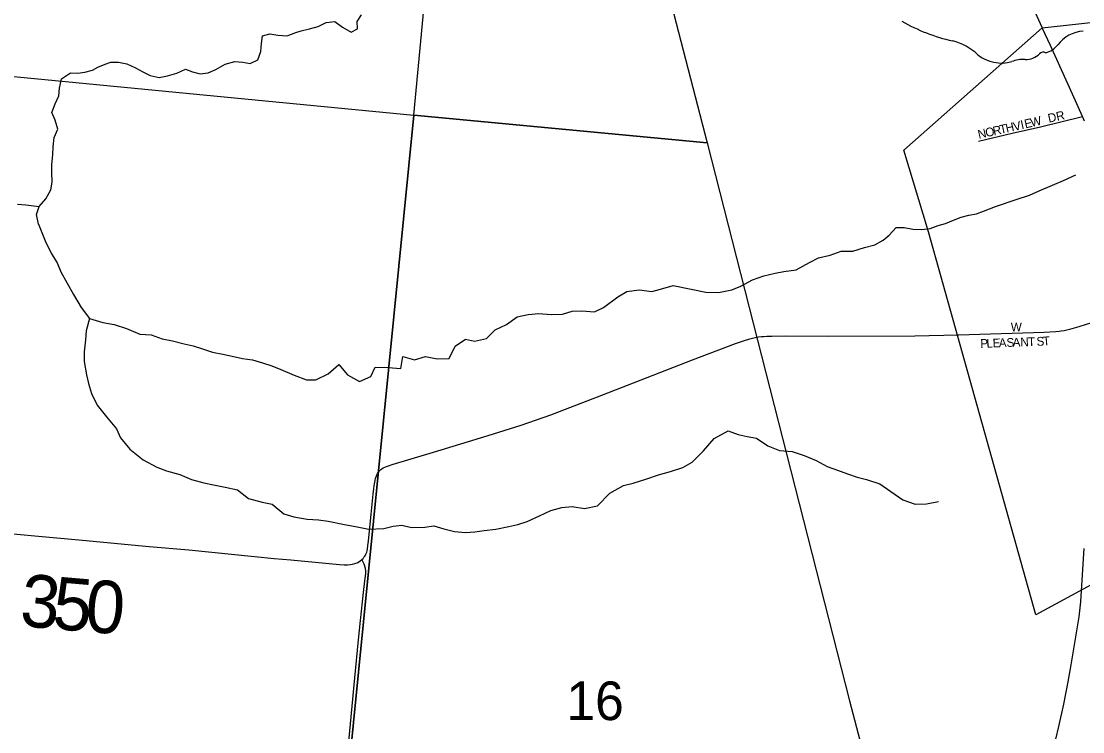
# Model space of a CAD drawing. Extents: x 1410790 to 1770854, y 566777 to 831614.
# Drawn here: x 1647761 to 1653831, y 727588 to 731649 of the extents above; entities that cross this region are included whole.
import ezdxf

# ---------------------------------------------------------------- set-up
doc = ezdxf.new("R2010")
doc.units = 0
for name, color, linetype in [('GM_X_City_Street', 7, 'Continuous'), ('GM_X_City_Street_Text', 7, 'Continuous'), ('GM_X_Corporation', 7, 'Continuous'), ('GM_X_County_Road', 7, 'Continuous'), ('GM_X_County_Road_Text', 7, 'Continuous'), ('GM_X_Minor_River', 7, 'Continuous'), ('GM_X_Section', 7, 'Continuous'), ('GM_X_Section_Text', 7, 'Continuous'), ('GM_X_State_Route', 7, 'Continuous'), ('GM_X_State_Shield', 7, 'Continuous'), ('GM_X_Township_Road', 7, 'Continuous')]:
    doc.layers.add(name, color=color, linetype=linetype)

msp = doc.modelspace()

# ---------------------------------------------------------------- linework, layer by layer
at = {"layer": 'GM_X_City_Street'}
for points in [[(1653234.3, 730962.9), (1653427.8, 731009.1), (1653589.5, 731046.1), (1653828.9, 731104.1)], [(1653119.2, 729856.3), (1653180.4, 729858.1), (1653610.6, 729871.2), (1653675.6, 729876), (1653695, 729877.9), (1653707.8, 729879.5), (1653723.3, 729881.6), (1653739.3, 729884.6), (1653755.7, 729888.7), (1653810.5, 729904.7), (1653918.2, 729937.9)]]:
    msp.add_lwpolyline(points, dxfattribs=at)
at = {"layer": 'GM_X_Corporation'}
msp.add_lwpolyline([(1653599.1, 731612.1), (1655434.1, 731814.6), (1655582.7, 731541.1), (1655691.1, 731356.5), (1655297.1, 730363.8), (1655007.1, 729040.4), (1653562.2, 728257.1), (1652949.2, 730445), (1652807.2, 730912.1)], close=True, dxfattribs=at)
at = {"layer": 'GM_X_County_Road'}
for points in [[(1649708, 728572.2), (1649715.4, 728579.2), (1649720.7, 728585.1), (1649726.3, 728592.3), (1649730, 728597.8), (1649732.2, 728602.4), (1649734.1, 728607.9), (1649736.2, 728615.2), (1649738.1, 728622.4), (1649740, 728632.6), (1649743.2, 728652.3), (1649746.5, 728677.3), (1649762.3, 728832), (1649773.8, 728945.7), (1649777.3, 728978.6), (1649779.1, 728993.2), (1649781, 729005.2), (1649782.2, 729013.8), (1649784.4, 729024.7), (1649787.1, 729035.3), (1649789.8, 729044.4), (1649794.7, 729056.4), (1649798.8, 729064.1), (1649802.3, 729069.9), (1649805.9, 729074.8), (1649809.9, 729079.7), (1649817, 729086.9), (1649823.3, 729091.8), (1649831.2, 729096.7), (1649840.1, 729101), (1649848.7, 729104.4), (1649861.3, 729109), (1649881.7, 729115.5), (1650117.5, 729186.9), (1650431.2, 729281.7), (1650618.6, 729341.3), (1650789.3, 729400), (1651080.3, 729511.2), (1651599.4, 729713.2), (1651845.1, 729808), (1651895.5, 729824.7), (1651926.8, 729834.4), (1651950.3, 729840.3), (1651976.4, 729844.5), (1651993.4, 729847.2), (1652007.1, 729848.1), (1652024.2, 729848.6), (1652052.1, 729849.1), (1652132.2, 729851.4), (1652378, 729848.9), (1652869.9, 729850.9), (1653117.6, 729856.3), (1653119.2, 729856.3)], [(1647079.4, 728776.7), (1647251.7, 728759.9), (1647512.6, 728738), (1647675.7, 728722.7), (1647839, 728707.9), (1648132.6, 728682.1), (1648312.1, 728664.7), (1648491.6, 728647.7), (1648719.7, 728627), (1648850.1, 728614.7), (1649094.7, 728589.8), (1649207.8, 728579.3), (1649302, 728570.6), (1649580.5, 728544.7), (1649607.2, 728542.9), (1649626.6, 728542.9), (1649643, 728544.4), (1649655.5, 728546), (1649668.6, 728549.1), (1649682.1, 728554), (1649690.4, 728558.7), (1649698.4, 728564.1), (1649708, 728572.2)]]:
    msp.add_lwpolyline(points, dxfattribs=at)
at = {"layer": 'GM_X_Minor_River'}
for points in [[(1647860.2, 730488.8), (1647848.7, 730543.7), (1647863, 730589.7), (1647901.3, 730633.4), (1647929.6, 730685.3), (1647937.9, 730729.3), (1647936.3, 730785.3), (1647936.7, 730831.3), (1647941, 730885.4), (1647943.4, 730931.4), (1647949.7, 730985.4), (1647970.1, 731033.3), (1647954.4, 731083.4), (1647936.8, 731127.6), (1647955.1, 731177.5), (1647975.4, 731223.4), (1647979.7, 731267.4), (1647992.1, 731319.4), (1648042.3, 731355.1), (1648084.2, 731352.8), (1648124.2, 731358.5), (1648168.2, 731370.2), (1648198.3, 731386), (1648240.4, 731403.7), (1648272.4, 731415.5), (1648316.4, 731415.2), (1648364.2, 731404.9), (1648414, 731382.5), (1648455.8, 731360.2), (1648497.6, 731339.9), (1648549.4, 731327.6), (1648597.4, 731337.2), (1648651.4, 731352.9), (1648699.5, 731374.6), (1648739.4, 731360.3), (1648783.2, 731348), (1648829.2, 731353.7), (1648873.3, 731373.4), (1648927.4, 731403), (1648981.5, 731418.7), (1649027.4, 731416.3), (1649069.3, 731408), (1649113.4, 731427.8), (1649131.7, 731475.7), (1649134, 731521.7), (1649140.3, 731565.7), (1649182.4, 731577.4), (1649228.2, 731569.1), (1649282.1, 731566.7), (1649330.2, 731584.4), (1649362.2, 731594.2), (1649410.2, 731605.9), (1649458.3, 731619.5), (1649504.4, 731641.3), (1649554.3, 731646.9), (1649598.1, 731614.6), (1649647.8, 731586.2), (1649683.9, 731606), (1649682.2, 731648), (1649706.4, 731685.9)], [(1653332.2, 730589.7), (1653448.8, 730630.5), (1653526.9, 730656.1), (1653581, 730679.9), (1653657.1, 730711.6), (1653721.2, 730739.3), (1653791.4, 730771)], [(1647862.7, 730588.5), (1647787.2, 730598.2), (1647739.3, 730602.5)], [(1652723.2, 730425.7), (1652763.5, 730469.9), (1652809.4, 730469.6), (1652859.3, 730461.2), (1652909.2, 730458.9), (1652957.2, 730464.5), (1653003.2, 730482.2), (1653045.3, 730494), (1653091.3, 730511.7), (1653135.4, 730529.4), (1653179.4, 730541.1), (1653223.4, 730548.8), (1653263.5, 730564.5), (1653332.2, 730589.7)], [(1647860.2, 730488.8), (1647897.5, 730393.5), (1647934.8, 730319.1), (1647966.3, 730268.8), (1647987.9, 730216.6), (1648023.3, 730152.2), (1648060.7, 730087.8), (1648104, 730013.4), (1648151.4, 729950.9), (1648227.2, 729928.2), (1648293, 729915.7), (1648362.7, 729893.1), (1648438.4, 729860.4), (1648504.3, 729855.9), (1648566.1, 729833.4), (1648625.9, 729822.9), (1648691.7, 729806.3), (1648743.6, 729793.9), (1648797.4, 729777.4), (1648855.1, 729756.9), (1648913, 729746.4), (1648966.8, 729734), (1649026.7, 729721.5), (1649082.6, 729713), (1649140.4, 729696.5), (1649194.2, 729680.1), (1649246, 729659.6), (1649321.6, 729627), (1649391.3, 729600.4), (1649445.3, 729599.9), (1649515.5, 729633.4), (1649577.9, 729687), (1649627.4, 729628.5), (1649695, 729589.9), (1649759.2, 729619.4), (1649785.6, 729671.3), (1649859.5, 729670.7), (1649931.4, 729664.1), (1649942, 729732.1), (1650009.7, 729713.5), (1650071.9, 729733), (1650139.7, 729720.4), (1650207.6, 729721.9), (1650242.2, 729791.7), (1650300.5, 729831.3), (1650352.4, 729820.8), (1650420.4, 729836.3), (1650470.8, 729886), (1650535, 729915.5), (1650597.3, 729959), (1650659.4, 729972.6), (1650721.4, 729978), (1650791.3, 729973.5), (1650855.2, 729975), (1650911.3, 729992.5), (1650967.3, 729994.1), (1651039.2, 729987.5), (1651089.4, 730013.1), (1651171.8, 730074.5), (1651224, 730104.1), (1651294, 730113.6), (1651365.9, 730105), (1651416, 730118.6), (1651488.1, 730138), (1651591.8, 730117.2), (1651675.6, 730100.5), (1651747.5, 730097.9), (1651823.6, 730113.3), (1651875.7, 730134.9), (1651942, 730170.4), (1652006.1, 730193.9), (1652072.2, 730209.4), (1652122.2, 730219), (1652192.2, 730228.4), (1652268.5, 730269.9), (1652318.7, 730297.5), (1652386.8, 730312.9), (1652448.9, 730334.5), (1652514.9, 730335.9), (1652583, 730355.4), (1652641.9, 730371.1), (1652690.2, 730397.1), (1652723.2, 730425.7)], [(1648151.4, 729950.9), (1648132.8, 729878.9), (1648128.4, 729828.9), (1648121.8, 729758.9), (1648121.3, 729704.8), (1648134.7, 729628.6), (1648146.2, 729578.4), (1648163.7, 729522.2), (1648195.1, 729453.9), (1648248.5, 729387.4), (1648305.9, 729318.8), (1648329.4, 729268.6), (1648382.8, 729204.1), (1648458.2, 729141.4), (1648535.8, 729100.7), (1648591.6, 729080.2), (1648667.3, 729057.6), (1648735, 729029), (1648804.8, 729010.4), (1648860.6, 728999.9), (1648926.4, 728985.3), (1648998.2, 728970.8), (1649059.8, 728922.2), (1649139.5, 728899.5), (1649195.4, 728889), (1649262.8, 728834.4), (1649320.6, 728815.9), (1649396.5, 728803.3), (1649460.3, 728798.8), (1649516.2, 728792.3), (1649610, 728773.5), (1649681.8, 728758.9), (1649747.7, 728746.4), (1649833.6, 728749.7), (1649887.7, 728763.3), (1649937.7, 728768.9), (1649991.5, 728756.4), (1650069.5, 728757.8), (1650119.5, 728765.4), (1650177.3, 728748.9), (1650239.1, 728732.4), (1650301, 728727.9), (1650355, 728731.4), (1650407, 728739), (1650475, 728746.5), (1650549.1, 728761.9), (1650601.1, 728773.5), (1650653.2, 728789.1), (1650723.4, 728822.5), (1650789.6, 728852), (1650851.7, 728869.6), (1650911.7, 728875.1), (1650981.6, 728864.5), (1651055.6, 728879.9), (1651126.2, 728951.4), (1651204.5, 728994.9), (1651260.6, 729008.4), (1651338.7, 729033.8), (1651404.9, 729057.3), (1651472.9, 729074.8), (1651543.1, 729098.2), (1651597.3, 729129.8), (1651661.8, 729193.4), (1651722.4, 729265), (1651802.7, 729308.4), (1651860.4, 729287.9), (1651912.3, 729275.5), (1651964.2, 729267), (1652029.7, 729222.4), (1652097.4, 729195.9), (1652169.3, 729189.3), (1652237.1, 729166.7), (1652306.7, 729138.1), (1652368.4, 729103.5), (1652428.2, 729083), (1652485.9, 729062.5), (1652539.7, 729044.1), (1652593.6, 729029.6), (1652669.3, 729005), (1652732.8, 728960.4), (1652802.4, 728913.8), (1652872.1, 728889.2), (1652936.1, 728890.7), (1653006.1, 728904.1)]]:
    msp.add_lwpolyline(points, dxfattribs=at)
at = {"layer": 'GM_X_Section'}
for points in [[(1650445, 735747.3), (1650888.3, 734031.7), (1651369.3, 732170.4), (1651683.8, 730953.7), (1650006.1, 731111.7)], [(1644719.7, 731623.2), (1650006.1, 731111.7), (1649488.2, 725896.1), (1644209.7, 726409.1)], [(1650006.1, 731111.7), (1651683.8, 730953.7), (1652495.9, 727765.2), (1653057.3, 725631.9), (1649488.2, 725896.1)]]:
    msp.add_lwpolyline(points, close=True, dxfattribs=at)
at = {"layer": 'GM_X_State_Route'}
for points in [[(1653598.5, 731613.4), (1653524.1, 731780.1), (1653464.7, 731915.3), (1653404.2, 732050.1), (1653316.4, 732244.6), (1653257.5, 732380.2), (1653166.9, 732591.3), (1653067.4, 732816.6), (1652784.3, 733463.6), (1652700.4, 733659.9), (1652578.2, 733946.6), (1652380, 734379.3), (1652336.1, 734467.2), (1652264, 734595.9), (1652148.6, 734794.9), (1652007.2, 735054.6), (1651886.6, 735288.1), (1651721.3, 735608.8), (1651632.7, 735784.7), (1651536.4, 735975.4), (1651382.8, 736283.8), (1651329.2, 736381.9)], [(1653840.3, 731078.8), (1653828.9, 731104.1), (1653771.5, 731232.4), (1653646.3, 731509.9), (1653599.1, 731612.1), (1653598.5, 731613.4)], [(1653823.9, 728393.3), (1653837.7, 728635.9)], [(1653659, 727473.9), (1653693.1, 727617.2), (1653721.6, 727745.1), (1653746.9, 727873.6), (1653764.1, 727970.4), (1653797.5, 728164.3), (1653809.5, 728245.6), (1653819.2, 728330.2), (1653823.9, 728392.9), (1653823.9, 728393.3)]]:
    msp.add_lwpolyline(points, dxfattribs=at)
at = {"layer": 'GM_X_State_Shield'}
for centre, radius, start, end in [((1653322.3, 732576.4), 1066.1, 240.41292, 257.1985), ((1653847.7, 731391.4), 202.2, 94.40312, 142.57675), ((1653004.4, 731213.4), 333.6, 47.18416, 75.83597), ((1653591.5, 731585.7), 119.3, 282.87319, 323.27711), ((1653365.2, 731621.9), 211.7, 230.70037, 286.29184), ((1653503, 731542.7), 112.8, 268.77702, 315.54927), ((1653605, 731440.4), 31.8, 65.75173, 132.64842), ((1653487.5, 731256.5), 173.9, 85.69512, 111.20995)]:
    msp.add_arc(centre, radius, start, end, dxfattribs=at)
at = {"layer": 'GM_X_Township_Road'}
msp.add_lwpolyline([(1649541.6, 726525), (1649552, 726639.3), (1649583.1, 726933.1), (1649598.4, 727096.3), (1649618.7, 727340.8), (1649629.3, 727471.6), (1649668.1, 727896.7), (1649688.5, 728113.5), (1649699.9, 728223.4), (1649718.8, 728384.8), (1649726, 728450.4), (1649728.9, 728477.7), (1649730.4, 728495.4), (1649730.4, 728508), (1649728.9, 728521.1), (1649725.9, 728535.3), (1649721.8, 728545.4), (1649716.4, 728556.8), (1649708, 728572.2)], dxfattribs=at)

# ---------------------------------------------------------------- texts
at = {"layer": 'GM_X_City_Street_Text'}
for s, rotation, p in [('DR', 12.52366, (1653636.8, 731069.1)), ('V', 12.7207, (1653438.1, 731022.2)), ('I', 12.68998, (1653481, 731031.9)), ('E', 12.70657, (1653502.5, 731036.7)), ('W', 13.38336, (1653537.5, 731044.6)), ('N', 12.7161, (1653236.4, 730976.7)), ('O', 12.7207, (1653279.3, 730986.4)), ('R', 12.71408, (1653322.2, 730996)), ('T', 12.73135, (1653360.8, 731004.8)), ('H', 12.7161, (1653395.2, 731012.5)), ('W', 0.00001, (1653418.8, 729876.9)), ('P', 2.04931, (1653245.6, 729782.1)), ('L', 2.04931, (1653280.7, 729783.4)), ('E', 2.02201, (1653315.9, 729784.6)), ('A', 2.05568, (1653351.1, 729785.9)), ('S', 2.04931, (1653395.1, 729787.5)), ('A', 2.03293, (1653430.3, 729788.7)), ('N', 2.05568, (1653474.3, 729790.3)), ('T', 2.14027, (1653518.3, 729791.9)), ('S', 2.85367, (1653567.4, 729793.7)), ('T', 4.89429, (1653604.5, 729795.6))]:
    msp.add_text(s, height=50, rotation=rotation, dxfattribs=at).set_placement(p)
at = {"layer": 'GM_X_County_Road_Text'}
for s, rotation, p in [('3', 354.92385, (1647747.9, 728193.4)), ('5', 355.05228, (1647932.7, 728177)), ('0', 355.53244, (1648119.5, 728160.8))]:
    msp.add_text(s, height=300, rotation=rotation, dxfattribs=at).set_placement(p)
at = {"layer": 'GM_X_Section_Text'}
msp.add_text('16', height=221, rotation=0.00001, dxfattribs=at).set_placement((1650877.8, 727654.6))

doc.saveas('drawing.dxf')
